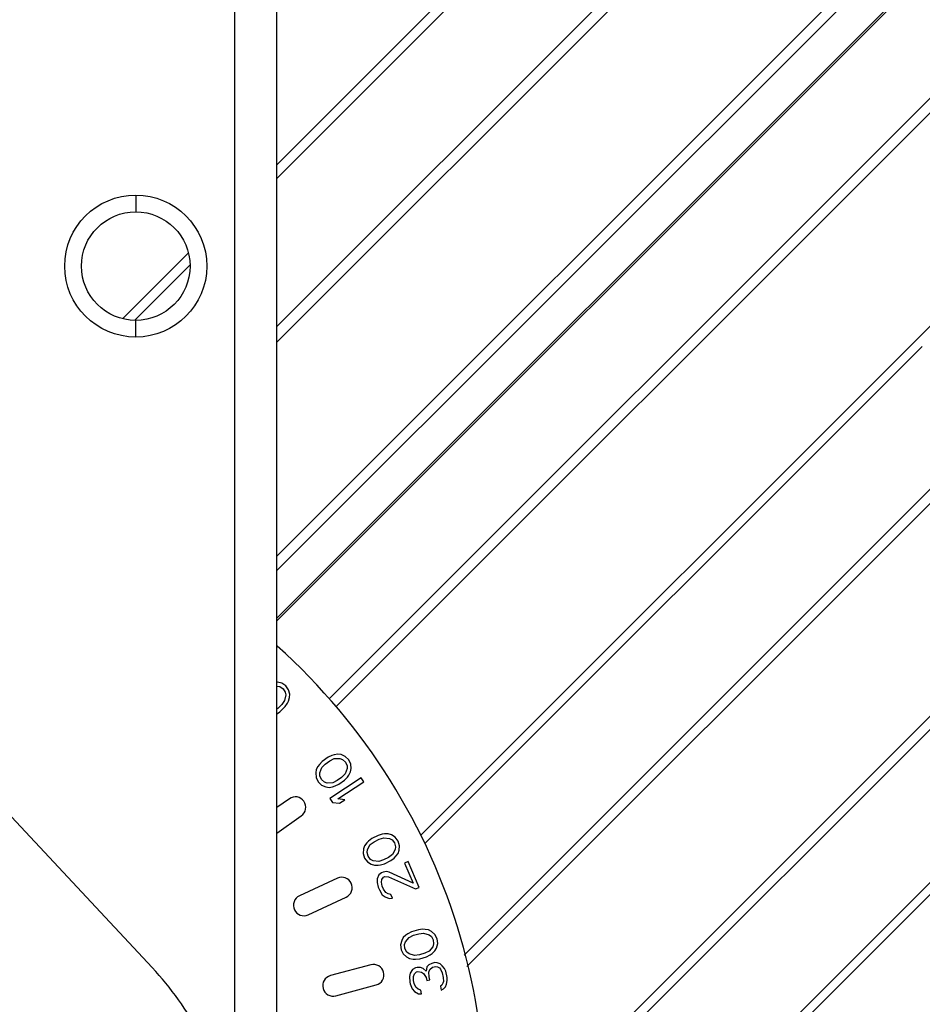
# Paper-space layout 'Sheet' of a CAD drawing. Header units: inches. Extents: x 0.2 to 10.8, y 0.2 to 8.3.
# Tile 540 of 545: x 9.652 to 9.825, y 6.734 to 6.922. Entities that reach past the tile are written whole.
import ezdxf

# ---------------------------------------------------------------- set-up
doc = ezdxf.new("R2010")
doc.units = ezdxf.units.IN
doc.header["$MEASUREMENT"] = 0
doc.layers.get('0').update_dxf_attribs({"lineweight": 5})
doc.layers.add('02___PRT_ALL_AXES', color=7, linetype='Continuous')
doc.styles.add('My Text', font='tahoma.ttf')
doc.dimstyles.new('My Dimension - mm [in] (ANSI)$0', dxfattribs={"dimtxt": 0.12, "dimasz": 0.09842519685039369, "dimexe": 0.125, "dimexo": 0.06299999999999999, "dimgap": 0.03149606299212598, "dimtad": 0, "dimlfac": 250, "dimzin": 4, "dimdsep": 46, "dimtxsty": 'My Text', "dimblk": 'Filled-1', "dimcen": 0.09, "dimclrd": 1, "dimclre": 1, "dimclrt": 1, "dimadec": 1, "dimazin": 1, "dimtfac": 1, "dimtofl": 0, "dimtmove": 0, "dimatfit": 3, "dimfxl": 1, "dimtolj": 1, "dimtzin": 4, "dimlwd": -1, "dimlwe": -1, "dimarcsym": 0})

# ---------------------------------------------------------------- blocks, each defined once
blk = doc.blocks.new('*D11')
at = {"color": 1, "true_color": 0xff0000}
for p, q in [((10.62197169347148, 6.868953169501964), (10.62197169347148, 5.332491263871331)), ((8.790261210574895, 6.233465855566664), (8.790261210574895, 5.332491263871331)), ((8.691836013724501, 5.457491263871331), (8.593410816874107, 5.457491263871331)), ((10.72039689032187, 5.457491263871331), (10.81882208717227, 5.457491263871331))]:
    blk.add_line(p, q, dxfattribs=at)
at = {"layer": 'Defpoints', "color": 0}
for p in [(10.62197169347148, 6.931953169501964), (8.790261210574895, 6.296465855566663), (10.62197169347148, 5.457491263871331)]:
    blk.add_point(p, dxfattribs=at)
at = {"color": 1, "true_color": 0xff0000, "insert": (9.671286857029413, 5.457491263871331), "char_height": 0.12, "attachment_point": 5, "style": 'My Text'}
blk.add_mtext('\\A1;457.93 mm [18.029 in]', dxfattribs=at)
blk = doc.blocks.new('Filled-1')

psp = doc.layouts.new('Sheet')

# ---------------------------------------------------------------- linework, layer by layer
at = {"color": 0, "linetype": 'ByBlock', "lineweight": -3}
for p, q in [((9.693188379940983, 6.718240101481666), (9.693188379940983, 8.02493972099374)), ((9.701188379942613, 6.700939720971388), (9.701188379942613, 8.01693972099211)), ((10.27202651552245, 7.387536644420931), (9.701188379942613, 6.816769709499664)), ((9.701188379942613, 6.86053727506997), (10.22567230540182, 7.384971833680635)), ((10.27659560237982, 7.383095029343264), (9.701188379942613, 6.807687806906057)), ((9.701188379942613, 6.819526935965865), (10.26444956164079, 7.382788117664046)), ((9.701188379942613, 6.80712212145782), (10.27626025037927, 7.382193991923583)), ((9.701188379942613, 6.89450853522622), (10.17940444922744, 7.372739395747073)), ((10.18082544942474, 7.371344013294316), (9.701188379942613, 6.891891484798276)), ((9.701188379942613, 6.863526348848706), (10.19504578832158, 7.357208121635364)), ((9.712496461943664, 6.790670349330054), (10.24630395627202, 7.324453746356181)), ((10.32016886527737, 7.323547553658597), (9.737582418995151, 6.740972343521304)), ((10.2356840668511, 7.316669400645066), (9.711216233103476, 6.792218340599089)), ((9.728679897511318, 6.766035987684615), (10.2574516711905, 7.29483030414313)), ((9.737060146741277, 6.743113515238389), (10.28411128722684, 7.290351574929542)), ((9.758296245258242, 6.720911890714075), (10.29469551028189, 7.257383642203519)), ((9.728548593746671, 6.659296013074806), (10.32157265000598, 7.252417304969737)), ((9.725957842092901, 6.654470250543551), (10.32121668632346, 7.249518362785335)), ((9.674188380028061, 6.888699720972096), (9.674188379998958, 6.885499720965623)), ((9.671715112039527, 6.865034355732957), (9.684253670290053, 6.877573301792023)), ((9.68457062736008, 6.87527996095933), (9.674087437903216, 6.864800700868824)), ((9.674188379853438, 6.861499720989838), (9.674188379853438, 6.864699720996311)), ((9.72952915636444, 6.764524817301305), (9.824787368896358, 6.859673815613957)), ((9.701329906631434, 6.795414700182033), (9.701188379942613, 6.795413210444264)), ((9.702185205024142, 6.79520933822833), (9.701329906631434, 6.795414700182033)), ((9.70292992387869, 6.794681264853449), (9.702185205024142, 6.79520933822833)), ((9.701214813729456, 6.794663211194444), (9.701749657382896, 6.794561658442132)), ((9.701749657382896, 6.794561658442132), (9.702388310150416, 6.794139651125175)), ((9.702388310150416, 6.794139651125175), (9.702810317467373, 6.793500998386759)), ((9.702810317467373, 6.793500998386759), (9.702911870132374, 6.792966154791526)), ((9.703457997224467, 6.793936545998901), (9.70292992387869, 6.794681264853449)), ((9.703663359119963, 6.793081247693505), (9.703457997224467, 6.793936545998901)), ((9.703656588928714, 6.792438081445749), (9.703663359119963, 6.793081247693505)), ((9.70268619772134, 6.791891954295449), (9.702142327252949, 6.791135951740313)), ((9.702911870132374, 6.792966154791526), (9.70268619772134, 6.791891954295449)), ((9.702780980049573, 6.790713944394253), (9.703216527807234, 6.791361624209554)), ((9.703216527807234, 6.791361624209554), (9.703435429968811, 6.791792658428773)), ((9.703435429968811, 6.791792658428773), (9.703656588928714, 6.792438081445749)), ((9.7011583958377, 6.789303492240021), (9.701806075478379, 6.789739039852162)), ((9.701384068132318, 6.790377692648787), (9.701188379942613, 6.790236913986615)), ((9.702142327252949, 6.791135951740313), (9.701384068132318, 6.790377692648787)), ((9.701806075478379, 6.789739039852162), (9.702780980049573, 6.790713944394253)), ((9.76192040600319, 6.722063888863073), (9.826962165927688, 6.786985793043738)), ((9.709897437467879, 6.780230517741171), (9.709363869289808, 6.779660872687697)), ((9.711015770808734, 6.781036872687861), (9.709897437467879, 6.780230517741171)), ((9.710460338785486, 6.779711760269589), (9.711330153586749, 6.78033892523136)), ((9.711724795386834, 6.781363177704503), (9.711015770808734, 6.781036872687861)), ((9.711330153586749, 6.78033892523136), (9.71216343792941, 6.780754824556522)), ((9.712185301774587, 6.781510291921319), (9.711724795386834, 6.781363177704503)), ((9.71216343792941, 6.780754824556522), (9.71325990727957, 6.780805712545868)), ((9.712857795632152, 6.78162533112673), (9.712185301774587, 6.781510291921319)), ((9.71349375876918, 6.781529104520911), (9.712857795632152, 6.78162533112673)), ((9.71325990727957, 6.780805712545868), (9.713771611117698, 6.780619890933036)), ((9.714305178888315, 6.781189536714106), (9.71349375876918, 6.781529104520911)), ((9.713771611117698, 6.780619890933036), (9.714334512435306, 6.780101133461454)), ((9.714955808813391, 6.780549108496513), (9.714305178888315, 6.781189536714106)), ((9.714334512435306, 6.780101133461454), (9.714648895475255, 6.779403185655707)), ((9.715357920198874, 6.779729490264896), (9.714955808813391, 6.780549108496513)), ((9.708757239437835, 6.778668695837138), (9.708647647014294, 6.778034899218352)), ((9.708647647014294, 6.778034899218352), (9.70871351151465, 6.777157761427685)), ((9.709078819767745, 6.779270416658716), (9.708757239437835, 6.778668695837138)), ((9.709363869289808, 6.779660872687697), (9.709078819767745, 6.779270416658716)), ((9.709407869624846, 6.778028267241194), (9.709802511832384, 6.779052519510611)), ((9.709422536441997, 6.77748406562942), (9.709407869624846, 6.778028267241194)), ((9.709802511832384, 6.779052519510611), (9.710460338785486, 6.779711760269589)), ((9.714663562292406, 6.778858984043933), (9.714268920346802, 6.777834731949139)), ((9.714648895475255, 6.779403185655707), (9.714663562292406, 6.778858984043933)), ((9.71499261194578, 6.777616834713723), (9.715314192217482, 6.778218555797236)), ((9.715314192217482, 6.778218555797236), (9.715423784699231, 6.778852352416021)), ((9.715423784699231, 6.778852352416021), (9.715357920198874, 6.779729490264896)), ((9.70871351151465, 6.777157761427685), (9.709115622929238, 6.776338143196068)), ((9.709115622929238, 6.776338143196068), (9.709766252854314, 6.775697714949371)), ((9.709736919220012, 6.776786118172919), (9.709422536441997, 6.77748406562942)), ((9.710299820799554, 6.776267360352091), (9.709736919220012, 6.776786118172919)), ((9.710811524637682, 6.77608153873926), (9.710299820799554, 6.776267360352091)), ((9.711907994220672, 6.776132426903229), (9.710811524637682, 6.77608153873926)), ((9.717363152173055, 6.777084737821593), (9.711342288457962, 6.773136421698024)), ((9.71274127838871, 6.776548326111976), (9.711907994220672, 6.776132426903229)), ((9.713611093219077, 6.777175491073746), (9.71274127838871, 6.776548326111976)), ((9.712860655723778, 6.773055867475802), (9.717856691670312, 6.776332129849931)), ((9.713055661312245, 6.775850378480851), (9.7141739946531, 6.776656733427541)), ((9.714268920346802, 6.777834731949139), (9.713611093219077, 6.777175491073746)), ((9.7141739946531, 6.776656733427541), (9.714707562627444, 6.777226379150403)), ((9.714707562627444, 6.777226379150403), (9.71499261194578, 6.777616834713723)), ((9.717856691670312, 6.776332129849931), (9.717363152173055, 6.777084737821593)), ((9.709766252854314, 6.775697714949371), (9.71057767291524, 6.775358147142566)), ((9.71057767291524, 6.775358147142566), (9.71121363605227, 6.775261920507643)), ((9.71121363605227, 6.775261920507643), (9.711886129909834, 6.77537695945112)), ((9.711886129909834, 6.77537695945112), (9.712346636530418, 6.775524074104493)), ((9.712346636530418, 6.775524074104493), (9.713055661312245, 6.775850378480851)), ((9.703594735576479, 6.773082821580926), (9.701188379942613, 6.771397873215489)), ((9.711342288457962, 6.773136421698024), (9.711835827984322, 6.772383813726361)), ((9.711835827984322, 6.772383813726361), (9.713226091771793, 6.772219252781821)), ((9.714250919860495, 6.772891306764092), (9.712860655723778, 6.773055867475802)), ((9.713226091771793, 6.772219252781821), (9.714250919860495, 6.772891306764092)), ((9.701188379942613, 6.766514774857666), (9.705889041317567, 6.769806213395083)), ((9.71875992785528, 6.764963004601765), (9.718417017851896, 6.764622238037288)), ((9.719376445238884, 6.765441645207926), (9.71875992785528, 6.764963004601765)), ((9.71909743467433, 6.764293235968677), (9.719850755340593, 6.764840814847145)), ((9.720607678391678, 6.766062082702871), (9.719376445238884, 6.765441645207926)), ((9.719850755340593, 6.764840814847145), (9.720808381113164, 6.765323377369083)), ((9.721359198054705, 6.766272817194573), (9.720607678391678, 6.766062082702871)), ((9.720808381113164, 6.765323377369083), (9.721696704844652, 6.765603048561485)), ((9.721837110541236, 6.76634567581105), (9.721359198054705, 6.766272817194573)), ((9.721696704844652, 6.765603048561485), (9.722787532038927, 6.765480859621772)), ((9.72251932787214, 6.766353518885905), (9.721837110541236, 6.76634567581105)), ((9.723132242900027, 6.766158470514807), (9.72251932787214, 6.766353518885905)), ((9.722787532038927, 6.765480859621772), (9.723263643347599, 6.765216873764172)), ((9.723880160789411, 6.765695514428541), (9.723132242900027, 6.766158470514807)), ((9.723263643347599, 6.765216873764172), (9.723737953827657, 6.764616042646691)), ((9.72442197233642, 6.764960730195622), (9.723880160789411, 6.765695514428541)), ((9.724690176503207, 6.76408807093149), (9.72442197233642, 6.764960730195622)), ((9.717796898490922, 6.763469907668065), (9.71772399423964, 6.762593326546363)), ((9.718004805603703, 6.764078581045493), (9.717796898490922, 6.763469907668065)), ((9.718417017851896, 6.764622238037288), (9.718004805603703, 6.764078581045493)), ((9.718475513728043, 6.762804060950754), (9.718546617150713, 6.763343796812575)), ((9.718546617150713, 6.763343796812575), (9.71909743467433, 6.764293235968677)), ((9.723867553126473, 6.763337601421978), (9.723316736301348, 6.762388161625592)), ((9.723737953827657, 6.764616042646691), (9.723938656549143, 6.763877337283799)), ((9.723938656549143, 6.763877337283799), (9.723867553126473, 6.763337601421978)), ((9.724409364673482, 6.762602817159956), (9.72461727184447, 6.763211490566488)), ((9.72461727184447, 6.763211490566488), (9.724690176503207, 6.76408807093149)), ((9.71772399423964, 6.762593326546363), (9.71799219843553, 6.761720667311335)), ((9.71799219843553, 6.761720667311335), (9.718534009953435, 6.760985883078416)), ((9.718676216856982, 6.762065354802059), (9.718475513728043, 6.762804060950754)), ((9.718534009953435, 6.760985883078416), (9.719281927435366, 6.760522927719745)), ((9.71915052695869, 6.761464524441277), (9.718676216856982, 6.762065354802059)), ((9.719626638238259, 6.761200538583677), (9.71915052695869, 6.761464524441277)), ((9.720717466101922, 6.761078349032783), (9.719626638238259, 6.761200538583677)), ((9.721605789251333, 6.761358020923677), (9.720717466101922, 6.761078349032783)), ((9.722563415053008, 6.761840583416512), (9.721605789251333, 6.761358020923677)), ((9.721806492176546, 6.760619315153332), (9.72303772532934, 6.761239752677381)), ((9.723316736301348, 6.762388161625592), (9.722563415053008, 6.761840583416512)), ((9.72303772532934, 6.761239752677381), (9.723654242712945, 6.761718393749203)), ((9.723654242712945, 6.761718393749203), (9.7239971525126, 6.762059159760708)), ((9.7239971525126, 6.762059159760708), (9.724409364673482, 6.762602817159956)), ((9.726330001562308, 6.761063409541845), (9.725626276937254, 6.760760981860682)), ((9.728462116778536, 6.756102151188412), (9.726330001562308, 6.761063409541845)), ((9.719281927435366, 6.760522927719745), (9.71989484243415, 6.760327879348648)), ((9.71989484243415, 6.760327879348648), (9.720577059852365, 6.760335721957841)), ((9.720577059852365, 6.760335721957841), (9.72105497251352, 6.760408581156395)), ((9.72105497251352, 6.760408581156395), (9.721806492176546, 6.760619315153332)), ((9.722166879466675, 6.759111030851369), (9.721544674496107, 6.75900690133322)), ((9.7227075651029, 6.759016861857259), (9.722166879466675, 6.759111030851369)), ((9.725626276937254, 6.760760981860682), (9.727284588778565, 6.75690222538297)), ((9.712786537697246, 6.757859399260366), (9.705536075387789, 6.754478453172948)), ((9.720433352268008, 6.757712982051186), (9.720388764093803, 6.757040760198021)), ((9.720759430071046, 6.758506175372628), (9.720433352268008, 6.757712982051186)), ((9.721263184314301, 6.758885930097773), (9.720759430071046, 6.758506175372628)), ((9.72121093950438, 6.757067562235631), (9.721314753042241, 6.757601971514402)), ((9.721544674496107, 6.75900690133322), (9.721263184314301, 6.758885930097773)), ((9.721314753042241, 6.757601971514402), (9.721618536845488, 6.758059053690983)), ((9.721618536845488, 6.758059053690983), (9.721900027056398, 6.758180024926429)), ((9.721900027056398, 6.758180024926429), (9.722581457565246, 6.758146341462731)), ((9.722581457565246, 6.758146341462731), (9.727758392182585, 6.755799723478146)), ((9.727284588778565, 6.75690222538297), (9.7227075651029, 6.759016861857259)), ((9.720388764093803, 6.757040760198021), (9.720603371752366, 6.756153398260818)), ((9.720603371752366, 6.756153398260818), (9.720840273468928, 6.75560214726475)), ((9.720840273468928, 6.75560214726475), (9.721395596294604, 6.754697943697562)), ((9.721366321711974, 6.756318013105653), (9.72121093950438, 6.757067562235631)), ((9.721603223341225, 6.755766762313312), (9.721366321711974, 6.756318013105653)), ((9.722040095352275, 6.755138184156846), (9.721603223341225, 6.755766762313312)), ((9.727758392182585, 6.755799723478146), (9.728462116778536, 6.756102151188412)), ((9.70722654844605, 6.750853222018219), (9.714477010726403, 6.754234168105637)), ((9.721395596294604, 6.754697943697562), (9.721913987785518, 6.754267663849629)), ((9.721913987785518, 6.754267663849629), (9.722713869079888, 6.75395835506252)), ((9.722499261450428, 6.754845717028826), (9.722040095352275, 6.755138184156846)), ((9.723039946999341, 6.754751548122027), (9.722499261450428, 6.754845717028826)), ((9.722713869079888, 6.75395835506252), (9.723336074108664, 6.754062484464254)), ((9.723336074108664, 6.754062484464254), (9.723039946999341, 6.754751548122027)), ((9.728321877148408, 6.747991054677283), (9.727001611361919, 6.747593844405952)), ((9.729098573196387, 6.748068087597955), (9.728321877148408, 6.747991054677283)), ((9.729581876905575, 6.748056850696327), (9.729098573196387, 6.748068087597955)), ((9.730255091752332, 6.747946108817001), (9.729581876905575, 6.748056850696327)), ((9.73082482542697, 6.747647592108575), (9.730255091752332, 6.747946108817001)), ((9.725103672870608, 6.745926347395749), (9.724879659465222, 6.745075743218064)), ((9.725414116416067, 6.746489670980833), (9.725103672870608, 6.745926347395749)), ((9.725914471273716, 6.746953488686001), (9.725414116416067, 6.746489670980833)), ((9.725820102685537, 6.745671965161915), (9.726527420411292, 6.746511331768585)), ((9.726311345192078, 6.747229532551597), (9.725914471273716, 6.746953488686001)), ((9.727001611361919, 6.747593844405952), (9.726311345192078, 6.747229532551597)), ((9.726527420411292, 6.746511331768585), (9.727364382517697, 6.746919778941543)), ((9.727364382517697, 6.746919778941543), (9.728391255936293, 6.747228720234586)), ((9.728391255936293, 6.747228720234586), (9.7293146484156, 6.747349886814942)), ((9.7293146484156, 6.747349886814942), (9.7303676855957, 6.747040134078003)), ((9.7303676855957, 6.747040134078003), (9.730790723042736, 6.746697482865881)), ((9.730790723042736, 6.746697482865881), (9.731153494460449, 6.746023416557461)), ((9.731480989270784, 6.747061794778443), (9.73082482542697, 6.747647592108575)), ((9.731153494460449, 6.746023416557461), (9.73122287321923, 6.745261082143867)), ((9.731886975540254, 6.746244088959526), (9.731480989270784, 6.747061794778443)), ((9.731999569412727, 6.745338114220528), (9.731886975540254, 6.746244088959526)), ((9.724879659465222, 6.745075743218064), (9.724992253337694, 6.744169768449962)), ((9.724992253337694, 6.744169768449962), (9.725398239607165, 6.743352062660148)), ((9.725656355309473, 6.745152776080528), (9.725820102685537, 6.745671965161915)), ((9.725725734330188, 6.744390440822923), (9.725656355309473, 6.745152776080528)), ((9.72608850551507, 6.74371637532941), (9.725725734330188, 6.744390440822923)), ((9.731059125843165, 6.744741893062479), (9.730351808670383, 6.743902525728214)), ((9.73122287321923, 6.745261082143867), (9.731059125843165, 6.744741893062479)), ((9.731465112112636, 6.743924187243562), (9.731775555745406, 6.744487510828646)), ((9.731775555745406, 6.744487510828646), (9.731999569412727, 6.745338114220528)), ((9.725398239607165, 6.743352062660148), (9.72605440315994, 6.74276626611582)), ((9.72605440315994, 6.74276626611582), (9.726624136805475, 6.742467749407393)), ((9.726511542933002, 6.743373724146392), (9.72608850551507, 6.74371637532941)), ((9.727564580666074, 6.743063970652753), (9.726511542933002, 6.743373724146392)), ((9.726624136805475, 6.742467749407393), (9.727297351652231, 6.742357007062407)), ((9.727297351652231, 6.742357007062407), (9.727780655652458, 6.742345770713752)), ((9.728487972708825, 6.743185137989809), (9.727564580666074, 6.743063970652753)), ((9.727780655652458, 6.742345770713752), (9.728557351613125, 6.742422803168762)), ((9.72951484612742, 6.743494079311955), (9.728487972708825, 6.743185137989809)), ((9.728557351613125, 6.742422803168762), (9.729877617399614, 6.742820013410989)), ((9.730351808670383, 6.743902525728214), (9.72951484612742, 6.743494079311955)), ((9.729877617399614, 6.742820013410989), (9.730567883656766, 6.743184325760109)), ((9.730567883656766, 6.743184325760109), (9.73096475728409, 6.743460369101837)), ((9.73096475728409, 6.743460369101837), (9.731465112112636, 6.743924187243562)), ((9.719195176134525, 6.741271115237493), (9.71146776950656, 6.739200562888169)), ((9.727193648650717, 6.740377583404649), (9.726734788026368, 6.739653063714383)), ((9.727755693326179, 6.740664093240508), (9.727193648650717, 6.740377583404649)), ((9.728053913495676, 6.740734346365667), (9.727755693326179, 6.740664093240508)), ((9.72868474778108, 6.74072884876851), (9.728053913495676, 6.740734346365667)), ((9.729200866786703, 6.740542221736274), (9.72868474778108, 6.74072884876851)), ((9.729785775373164, 6.740063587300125), (9.729200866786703, 6.740542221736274)), ((9.72991202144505, 6.7408638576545), (9.729785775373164, 6.740063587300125)), ((9.73029056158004, 6.741261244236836), (9.72991202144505, 6.7408638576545)), ((9.730852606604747, 6.741547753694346), (9.73029056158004, 6.741261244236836)), ((9.730301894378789, 6.739876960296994), (9.7304969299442, 6.740385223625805)), ((9.7304969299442, 6.740385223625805), (9.731024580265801, 6.740817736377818)), ((9.731449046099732, 6.741688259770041), (9.730852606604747, 6.741547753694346)), ((9.731024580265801, 6.740817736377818), (9.731621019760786, 6.740958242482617)), ((9.73193077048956, 6.741647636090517), (9.731449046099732, 6.741688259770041)), ((9.731621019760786, 6.740958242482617), (9.731953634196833, 6.740882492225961)), ((9.7324468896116, 6.741461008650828), (9.73193077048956, 6.741647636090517)), ((9.731953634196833, 6.740882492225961), (9.73232064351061, 6.740660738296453)), ((9.73232064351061, 6.740660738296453), (9.732538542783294, 6.74040385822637)), ((9.732848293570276, 6.741093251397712), (9.7324468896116, 6.741461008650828)), ((9.732538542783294, 6.74040385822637), (9.732859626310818, 6.739708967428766)), ((9.73328409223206, 6.740579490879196), (9.732848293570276, 6.741093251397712)), ((9.733570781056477, 6.740030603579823), (9.73328409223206, 6.740579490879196)), ((9.726734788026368, 6.739653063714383), (9.72657414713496, 6.738998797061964)), ((9.72657414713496, 6.738998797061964), (9.726665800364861, 6.73794164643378)), ((9.727354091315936, 6.73902842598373), (9.727549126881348, 6.739536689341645)), ((9.727376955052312, 6.738263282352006), (9.727354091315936, 6.73902842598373)), ((9.727549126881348, 6.739536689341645), (9.727927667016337, 6.739934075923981)), ((9.727927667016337, 6.739934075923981), (9.72822588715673, 6.740004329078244)), ((9.72822588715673, 6.740004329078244), (9.72889111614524, 6.739852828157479)), ((9.72889111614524, 6.739852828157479), (9.729258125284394, 6.739631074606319)), ((9.729258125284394, 6.739631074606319), (9.729762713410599, 6.738825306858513)), ((9.729762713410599, 6.738825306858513), (9.729900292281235, 6.738241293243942)), ((9.729900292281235, 6.738241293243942), (9.730496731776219, 6.738381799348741)), ((9.730359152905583, 6.738965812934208), (9.730301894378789, 6.739876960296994)), ((9.730496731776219, 6.738381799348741), (9.730359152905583, 6.738965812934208)), ((9.732859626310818, 6.739708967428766), (9.733065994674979, 6.738832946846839)), ((9.733065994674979, 6.738832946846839), (9.733088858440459, 6.738067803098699)), ((9.73384593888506, 6.738862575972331), (9.733570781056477, 6.740030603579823)), ((9.733834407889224, 6.738243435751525), (9.73384593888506, 6.738862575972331)), ((9.712503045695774, 6.735336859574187), (9.720230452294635, 6.737407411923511)), ((9.726665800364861, 6.73794164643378), (9.726734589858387, 6.737649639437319)), ((9.726734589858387, 6.737649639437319), (9.727124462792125, 6.736662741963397)), ((9.727124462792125, 6.736662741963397), (9.727560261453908, 6.736148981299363)), ((9.727514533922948, 6.737679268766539), (9.727376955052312, 6.738263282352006)), ((9.727835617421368, 6.73698437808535), (9.727514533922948, 6.737679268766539)), ((9.72823702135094, 6.736616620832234), (9.727835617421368, 6.73698437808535)), ((9.728753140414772, 6.736429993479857), (9.72823702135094, 6.736616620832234)), ((9.732779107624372, 6.737378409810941), (9.73251528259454, 6.737162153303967)), ((9.73251528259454, 6.737162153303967), (9.73268725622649, 6.736432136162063)), ((9.73268725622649, 6.736432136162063), (9.733100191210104, 6.73668351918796)), ((9.733008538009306, 6.737740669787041), (9.732779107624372, 6.737378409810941)), ((9.733088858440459, 6.738067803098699), (9.733008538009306, 6.737740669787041)), ((9.733100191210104, 6.73668351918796), (9.733478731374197, 6.737080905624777)), ((9.733478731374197, 6.737080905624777), (9.733673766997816, 6.737589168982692)), ((9.733673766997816, 6.737589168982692), (9.733834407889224, 6.738243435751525)), ((9.727560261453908, 6.736148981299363), (9.728294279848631, 6.735705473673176)), ((9.728294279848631, 6.735705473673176), (9.728925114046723, 6.735699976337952)), ((9.728925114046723, 6.735699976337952), (9.728753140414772, 6.736429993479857))]:
    psp.add_line(p, q, dxfattribs=at)
for radius in [0.0136, 0.0104]:
    psp.add_circle((9.67418837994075, 6.875099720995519), radius, dxfattribs=at)
for centre, radius, start, end in [((9.621188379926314, 6.712939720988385), 0.12, 216.8688997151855, 48.1479675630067), ((9.704741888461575, 6.771444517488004), 0.002, 304.9999998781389, 124.9999998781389), ((9.713631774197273, 6.756046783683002), 0.002, 295.0000001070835, 115.0000001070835), ((9.70638131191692, 6.752665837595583), 0.002, 115.0000001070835, 295.0000001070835), ((9.71971281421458, 6.739339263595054), 0.002, 285.0000000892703, 105.0000000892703), ((9.71198540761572, 6.737268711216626), 0.002, 105.0000000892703, 285.0000000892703)]:
    psp.add_arc(centre, radius, start, end, dxfattribs=at)
at = {"layer": '02___PRT_ALL_AXES', "color": 0, "linetype": 'ByBlock', "lineweight": -3}
psp.add_line((9.677329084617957, 6.740728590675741), (9.565410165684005, 6.86060417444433), dxfattribs=at)
psp.add_arc((9.633472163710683, 6.699782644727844), 0.06000000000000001, 27.85727151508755, 43.03401541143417, dxfattribs=at)

# ---------------------------------------------------------------- dimensions: what is measured, and where the dimension line sits
dim = psp.add_linear_dim(base=(10.62197169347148, 5.457491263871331), p1=(8.790261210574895, 6.296465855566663), p2=(10.62197169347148, 6.931953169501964), dimstyle='My Dimension - mm [in] (ANSI)$0', override={"dimpost": ' mm'})
dim.commit()
dim.dimension.update_dxf_attribs({"geometry": '*D11', "text_midpoint": (9.671286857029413, 5.457491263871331), "dimtype": 160})

doc.saveas('drawing.dxf')
